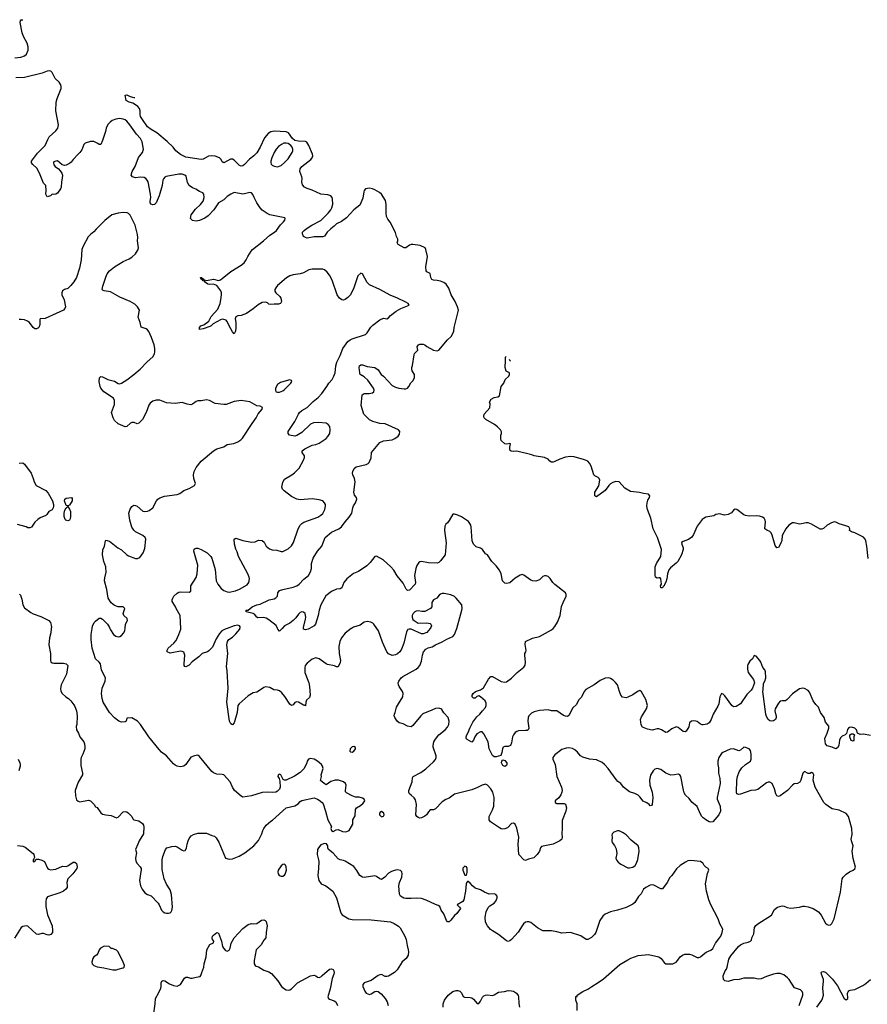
# Model space of a CAD drawing. Header units: inches. Extents: x 2001573 to 2220545, y 644482 to 846830.
# Tile 753 of 755: x 2192114 to 2201894, y 775663 to 787022. Entities that reach past the tile are written whole.
import ezdxf

# ---------------------------------------------------------------- set-up
doc = ezdxf.new("R2010")
doc.units = ezdxf.units.IN
doc.header["$MEASUREMENT"] = 0
for name, color, linetype in [('C1797', 7, 'Continuous'), ('C1798', 7, 'Continuous'), ('C2707', 7, 'Continuous'), ('C2708', 7, 'Continuous')]:
    doc.layers.add(name, color=color, linetype=linetype)

msp = doc.modelspace()

# ---------------------------------------------------------------- linework, layer by layer
at = {"layer": 'C1797', "color": 5}
for points, elevation in [([(2192479, 780000), (2192475, 779950), (2192460, 779890), (2192449, 779810), (2192469, 779710), (2192468, 779630), (2192473, 779613), (2192490, 779603), (2192510, 779600), (2192620, 779600), (2192652, 779590), (2192671, 779571), (2192654, 779470), (2192594, 779350), (2192587, 779307), (2192590, 779274), (2192606, 779250), (2192646, 779210), (2192676, 779190), (2192703, 779163), (2192739, 779119), (2192750, 779098), (2192768, 779048), (2192779, 778990), (2192773, 778890), (2192767, 778867), (2192771, 778830), (2192793, 778793), (2192807, 778750), (2192853, 778690), (2192862, 778670), (2192867, 778633), (2192865, 778610), (2192844, 778550), (2192822, 778510), (2192818, 778490), (2192820, 778420), (2192838, 778330), (2192838, 778310), (2192790, 778224), (2192756, 778130), (2192757, 778070), (2192770, 778022), (2192790, 778005), (2192810, 777998), (2192910, 778018), (2192930, 778012), (2192974, 777970), (2192990, 777942), (2193010, 777934), (2193050, 777871), (2193070, 777858), (2193108, 777848), (2193170, 777842), (2193230, 777816), (2193250, 777821), (2193310, 777883), (2193330, 777887), (2193350, 777883), (2193371, 777870), (2193410, 777831), (2193421, 777801), (2193433, 777793), (2193490, 777778), (2193530, 777750), (2193542, 777730), (2193545, 777710), (2193541, 777630), (2193491, 777550), (2193479, 777510), (2193451, 777450), (2193461, 777410), (2193451, 777349), (2193454, 777314), (2193468, 777288), (2193503, 777250), (2193515, 777230), (2193517, 777217), (2193498, 777090), (2193509, 777029), (2193528, 776990), (2193557, 776950), (2193590, 776930), (2193633, 776913), (2193711, 776830), (2193724, 776810), (2193750, 776751), (2193770, 776731), (2193790, 776719), (2193810, 776714), (2193830, 776713), (2193850, 776719), (2193863, 776730), (2193870, 776745), (2193876, 776784), (2193865, 776930), (2193850, 776985), (2193810, 777050), (2193782, 777110), (2193758, 777218), (2193759, 777330), (2193766, 777370), (2193798, 777450), (2193813, 777467), (2193870, 777485), (2193910, 777488), (2193930, 777480), (2193990, 777442), (2194010, 777434), (2194024, 777436), (2194037, 777463), (2194045, 777510), (2194058, 777550), (2194070, 777575), (2194093, 777607), (2194119, 777621), (2194170, 777637), (2194270, 777639), (2194330, 777611), (2194362, 777602), (2194382, 777582), (2194412, 777532), (2194490, 777348), (2194530, 777336), (2194570, 777343), (2194647, 777373), (2194711, 777409), (2194816, 777490), (2194868, 777552), (2194909, 777630), (2194919, 777670), (2194930, 777690), (2194957, 777730), (2195010, 777775), (2195030, 777786), (2195190, 777930), (2195287, 777953), (2195326, 777974), (2195350, 778001), (2195370, 778015), (2195510, 778045), (2195550, 778031), (2195570, 778018), (2195605, 777990), (2195614, 777974), (2195644, 777890), (2195671, 777790), (2195710, 777714), (2195706, 777690), (2195712, 777670), (2195730, 777658), (2195765, 777675), (2195790, 777681), (2195837, 777657), (2195870, 777653), (2195890, 777656), (2195916, 777670), (2195959, 777741), (2195957, 777790), (2195983, 777837), (2195990, 777912), (2196002, 777930), (2196045, 777955), (2196077, 777983), (2196098, 778010), (2196088, 778030), (2196070, 778042), (2196030, 778054), (2195990, 778054), (2195950, 778069), (2195884, 778104), (2195875, 778115), (2195872, 778130), (2195880, 778190), (2195875, 778210), (2195851, 778231), (2195793, 778247), (2195753, 778247), (2195706, 778235), (2195650, 778195), (2195628, 778210), (2195586, 778246), (2195595, 778290), (2195594, 778310), (2195617, 778383), (2195609, 778410), (2195597, 778430), (2195552, 778470), (2195510, 778492), (2195470, 778498), (2195448, 778492), (2195431, 778470), (2195427, 778450), (2195396, 778384), (2195350, 778337), (2195286, 778294), (2195190, 778249), (2195170, 778249), (2195155, 778255), (2195128, 778310), (2195110, 778319), (2195098, 778310), (2195091, 778290), (2195108, 778268), (2195117, 778237), (2195119, 778170), (2195110, 778144), (2195090, 778121), (2195071, 778110), (2195033, 778107), (2194970, 778111), (2194910, 778106), (2194790, 778067), (2194690, 778054), (2194670, 778063), (2194594, 778130), (2194570, 778170), (2194541, 778230), (2194470, 778309), (2194450, 778316), (2194390, 778318), (2194350, 778335), (2194330, 778350), (2194190, 778522), (2194170, 778536), (2194130, 778530), (2194090, 778513), (2194030, 778430), (2194010, 778412), (2193990, 778405), (2193964, 778404), (2193930, 778409), (2193910, 778421), (2193890, 778437), (2193810, 778529), (2193750, 778573), (2193723, 778603), (2193605, 778750), (2193509, 778890), (2193473, 778930), (2193410, 778968), (2193350, 778966), (2193342, 778930), (2193330, 778922), (2193290, 778919), (2193258, 778930), (2193210, 778969), (2193150, 779030), (2193077, 779150), (2193066, 779190), (2193057, 779250), (2193066, 779310), (2193101, 779390), (2193105, 779430), (2193057, 779517), (2193045, 779590), (2193033, 779610), (2192989, 779650), (2192949, 779770), (2192939, 779870), (2192939, 779930), (2192949, 780000)], 360), ([(2193155, 780000), (2193163, 779983), (2193198, 779930), (2193222, 779910), (2193250, 779903), (2193270, 779907), (2193290, 779919), (2193316, 779950), (2193326, 779974), (2193330, 780000)], 360), ([(2194510, 780000), (2194484, 779990), (2194448, 779970), (2194420, 779940), (2194381, 779879), (2194337, 779783), (2194298, 779742), (2194281, 779730), (2194221, 779710), (2194182, 779670), (2194105, 779615), (2194070, 779577), (2194030, 779558), (2194021, 779561), (2194013, 779570), (2194012, 779590), (2194018, 779690), (2194007, 779727), (2193990, 779735), (2193970, 779736), (2193850, 779716), (2193815, 779730), (2193814, 779750), (2193829, 779770), (2193892, 779828), (2193918, 779862), (2193952, 779928), (2193975, 779990), (2193974, 780000)], 340), ([(2195941, 780000), (2195940, 780000), (2195870, 779944), (2195828, 779892), (2195809, 779850), (2195798, 779790), (2195801, 779710), (2195816, 779630), (2195813, 779607), (2195790, 779558), (2195770, 779555), (2195747, 779567), (2195664, 779584), (2195650, 779590), (2195570, 779650), (2195530, 779659), (2195490, 779645), (2195430, 779598), (2195407, 779570), (2195404, 779550), (2195406, 779490), (2195410, 779470), (2195450, 779370), (2195459, 779330), (2195467, 779230), (2195459, 779201), (2195423, 779170), (2195414, 779150), (2195412, 779108), (2195396, 779116), (2195390, 779115), (2195330, 779150), (2195310, 779151), (2195290, 779144), (2195270, 779119), (2195250, 779112), (2195230, 779125), (2195173, 779213), (2195137, 779257), (2195110, 779280), (2195090, 779287), (2195046, 779290), (2194999, 779319), (2194950, 779325), (2194930, 779319), (2194870, 779274), (2194850, 779264), (2194810, 779255), (2194750, 779221), (2194647, 779130), (2194631, 779109), (2194623, 779030), (2194590, 778910), (2194570, 778889), (2194550, 778897), (2194536, 778930), (2194505, 779150), (2194518, 779310), (2194510, 779510), (2194499, 779559), (2194516, 779710), (2194504, 779810), (2194512, 779850), (2194529, 779871), (2194570, 779900), (2194610, 779938), (2194653, 779990), (2194656, 780000)], 340), ([(2195141, 780000), (2195110, 779969), (2195093, 779990), (2195088, 780000)], 320), ([(2195458, 780000), (2195441, 779990), (2195410, 779985), (2195389, 779990), (2195388, 780000)], 320), ([(2196850, 780000), (2196810, 779952), (2196770, 779937), (2196750, 779937), (2196630, 779990), (2196608, 779992), (2196593, 779987), (2196578, 779962), (2196545, 779830), (2196520, 779760), (2196502, 779730), (2196475, 779705), (2196450, 779694), (2196410, 779687), (2196370, 779706), (2196349, 779730), (2196300, 779840), (2196255, 779970), (2196235, 780000)], 340), ([(2200000, 777816), (2199986, 777830), (2199970, 777858), (2199930, 777946), (2199870, 777997), (2199838, 778038), (2199795, 778075), (2199781, 778101), (2199772, 778132), (2199742, 778290), (2199730, 778309), (2199717, 778317), (2199710, 778319), (2199670, 778310), (2199628, 778308), (2199570, 778331), (2199510, 778371), (2199470, 778385), (2199443, 778377), (2199422, 778358), (2199394, 778306), (2199382, 778250), (2199383, 778190), (2199412, 778110), (2199420, 778050), (2199412, 777968), (2199410, 777962), (2199390, 777954), (2199377, 777970), (2199350, 777988), (2199308, 778008), (2199270, 778057), (2199250, 778074), (2199210, 778096), (2199150, 778115), (2199081, 778170), (2199050, 778210), (2199015, 778235), (2198997, 778257), (2198905, 778385), (2198861, 778430), (2198833, 778453), (2198770, 778483), (2198690, 778492), (2198610, 778513), (2198583, 778530), (2198550, 778572), (2198520, 778600), (2198493, 778613), (2198450, 778622), (2198421, 778619), (2198370, 778601), (2198290, 778541), (2198267, 778510), (2198267, 778490), (2198293, 778430), (2198313, 778293), (2198367, 778170), (2198374, 778130), (2198371, 778109), (2198359, 778081), (2198334, 778046), (2198292, 778010), (2198292, 777990), (2198310, 777981), (2198330, 777978), (2198350, 777981), (2198398, 777978), (2198410, 777971), (2198425, 777930), (2198417, 777890), (2198375, 777785), (2198375, 777690), (2198368, 777630), (2198373, 777590), (2198368, 777570), (2198346, 777550), (2198270, 777510), (2198136, 777484), (2198125, 777470), (2198110, 777430), (2198084, 777390), (2198046, 777354), (2197983, 777337), (2197950, 777323), (2197930, 777329), (2197874, 777390), (2197865, 777510), (2197875, 777590), (2197850, 777694), (2197830, 777741), (2197810, 777754), (2197790, 777749), (2197741, 777699), (2197713, 777687), (2197690, 777684), (2197670, 777687), (2197650, 777698), (2197548, 777768), (2197532, 777790), (2197532, 777830), (2197570, 777906), (2197584, 777950), (2197588, 778050), (2197573, 778110), (2197550, 778149), (2197512, 778190), (2197490, 778201), (2197450, 778193), (2197396, 778164), (2197330, 778137), (2197130, 778087), (2197070, 778041), (2197030, 778024), (2196990, 778000), (2196910, 777918), (2196890, 777906), (2196850, 777905), (2196830, 777885), (2196809, 777850), (2196790, 777833), (2196750, 777813), (2196730, 777811), (2196710, 777820), (2196698, 777830), (2196685, 777850), (2196691, 777970), (2196681, 778021), (2196667, 778047), (2196630, 778074), (2196612, 778092), (2196603, 778110), (2196603, 778130), (2196642, 778230), (2196645, 778275), (2196654, 778290), (2196743, 778337), (2196802, 778378), (2196890, 778459), (2196912, 778488), (2196921, 778510), (2196918, 778530), (2196886, 778630), (2196885, 778650), (2196893, 778690), (2196910, 778723), (2196949, 778771), (2197022, 778830), (2197050, 778860), (2197066, 778890), (2197071, 778930), (2197057, 778970), (2197007, 779027), (2196984, 779064), (2196973, 779073), (2196950, 779080), (2196910, 779077), (2196870, 779055), (2196767, 779013), (2196742, 778990), (2196650, 778879), (2196630, 778865), (2196588, 778870), (2196537, 778897), (2196492, 778912), (2196470, 778929), (2196442, 778970), (2196436, 778990), (2196437, 779010), (2196447, 779030), (2196462, 779090), (2196483, 779130), (2196536, 779210), (2196538, 779250), (2196532, 779270), (2196494, 779330), (2196484, 779350), (2196481, 779370), (2196489, 779390), (2196517, 779430), (2196534, 779446), (2196690, 779528), (2196713, 779550), (2196730, 779571), (2196750, 779622), (2196761, 779690), (2196772, 779728), (2196800, 779760), (2196826, 779774), (2196874, 779786), (2196910, 779811), (2196990, 779845), (2197043, 779877), (2197110, 779907), (2197130, 779930), (2197150, 779978), (2197156, 780000)], 340), ([(2200000, 778889), (2199990, 778888), (2199970, 778896), (2199930, 778925), (2199915, 778930), (2199890, 778934), (2199865, 778930), (2199843, 778910), (2199836, 778864), (2199805, 778815), (2199792, 778808), (2199770, 778809), (2199710, 778855), (2199690, 778863), (2199637, 778843), (2199590, 778802), (2199570, 778800), (2199521, 778830), (2199490, 778841), (2199470, 778840), (2199410, 778824), (2199357, 778837), (2199300, 778860), (2199286, 778886), (2199277, 778950), (2199290, 778980), (2199347, 779070), (2199356, 779110), (2199338, 779178), (2199290, 779269), (2199270, 779283), (2199250, 779276), (2199188, 779232), (2199130, 779207), (2199110, 779200), (2199070, 779206), (2199050, 779230), (2199033, 779270), (2199010, 779349), (2198990, 779376), (2198962, 779402), (2198930, 779421), (2198910, 779428), (2198870, 779426), (2198810, 779400), (2198743, 779350), (2198647, 779293), (2198627, 779273), (2198596, 779205), (2198562, 779170), (2198538, 779122), (2198497, 779083), (2198450, 778995), (2198436, 778984), (2198410, 778986), (2198390, 778996), (2198310, 779050), (2198250, 779050), (2198210, 779060), (2198110, 779054), (2198050, 779039), (2198019, 779021), (2197989, 778991), (2197980, 778970), (2197976, 778930), (2197990, 778850), (2197979, 778830), (2197970, 778823), (2197950, 778820), (2197870, 778818), (2197850, 778812), (2197830, 778797), (2197810, 778772), (2197801, 778750), (2197790, 778678), (2197778, 778650), (2197750, 778639), (2197710, 778639), (2197692, 778630), (2197683, 778610), (2197679, 778570), (2197666, 778534), (2197610, 778517), (2197590, 778517), (2197570, 778532), (2197530, 778610), (2197518, 778690), (2197470, 778784), (2197450, 778806), (2197430, 778808), (2197390, 778782), (2197367, 778750), (2197350, 778709), (2197330, 778686), (2197278, 778718), (2197267, 778730), (2197266, 778750), (2197273, 778770), (2197290, 778799), (2197306, 778850), (2197342, 778918), (2197390, 778979), (2197424, 779010), (2197454, 779050), (2197490, 779089), (2197498, 779110), (2197497, 779137), (2197485, 779165), (2197430, 779212), (2197410, 779221), (2197390, 779213), (2197370, 779196), (2197350, 779196), (2197336, 779210), (2197333, 779230), (2197345, 779250), (2197374, 779270), (2197430, 779292), (2197465, 779315), (2197525, 779415), (2197550, 779444), (2197570, 779445), (2197670, 779387), (2197710, 779380), (2197730, 779384), (2197790, 779426), (2197855, 779490), (2197930, 779554), (2197946, 779574), (2197952, 779610), (2197941, 779690), (2197943, 779710), (2197954, 779730), (2197956, 779744), (2197946, 779814), (2197949, 779850), (2198030, 779887), (2198112, 779908), (2198250, 779982), (2198269, 780000)], 320), ([(2192096, 778490), (2192117, 778450), (2192121, 778430), (2192121, 778410), (2192103, 778357)], 340), ([(2192090, 777494), (2192150, 777488), (2192176, 777476), (2192270, 777404), (2192278, 777390), (2192284, 777356), (2192279, 777341), (2192268, 777330), (2192270, 777307), (2192290, 777312), (2192304, 777336), (2192330, 777339), (2192370, 777326), (2192399, 777310), (2192435, 777235), (2192450, 777222), (2192470, 777216), (2192530, 777224), (2192610, 777256), (2192650, 777254), (2192670, 777261), (2192730, 777301), (2192750, 777301), (2192768, 777288), (2192776, 777250), (2192773, 777230), (2192728, 777170), (2192668, 777110), (2192659, 777070), (2192664, 777030), (2192661, 777010), (2192647, 776990), (2192621, 776970), (2192576, 776950), (2192437, 776903), (2192420, 776880), (2192415, 776850), (2192416, 776790), (2192435, 776695), (2192488, 776570), (2192494, 776514), (2192492, 776490), (2192472, 776468), (2192450, 776460), (2192430, 776463), (2192390, 776481), (2192370, 776481), (2192330, 776468), (2192310, 776472), (2192210, 776564), (2192190, 776569), (2192150, 776559), (2192130, 776549), (2192053, 776427)], 340), ([(2200000, 777286), (2199998, 777290), (2199970, 777310), (2199857, 777324), (2199823, 777317), (2199797, 777303), (2199735, 777265), (2199693, 777227), (2199638, 777150), (2199614, 777126), (2199586, 777070), (2199530, 776997), (2199510, 776996), (2199430, 777039), (2199410, 777043), (2199390, 777036), (2199338, 777010), (2199311, 776990), (2199283, 776937), (2199253, 776907), (2199210, 776837), (2199190, 776819), (2199110, 776781), (2199012, 776748), (2198930, 776730), (2198870, 776704), (2198842, 776678), (2198806, 776630), (2198762, 776490), (2198747, 776470), (2198710, 776435), (2198670, 776412), (2198650, 776410), (2198590, 776452), (2198470, 776492), (2198370, 776482), (2198310, 776500), (2198250, 776510), (2198150, 776510), (2198087, 776547), (2198010, 776605), (2197990, 776613), (2197970, 776614), (2197950, 776609), (2197928, 776592), (2197910, 776570), (2197865, 776495), (2197790, 776410), (2197770, 776394), (2197750, 776389), (2197730, 776397), (2197639, 776470), (2197570, 776509), (2197548, 776528), (2197510, 776569), (2197489, 776610), (2197483, 776670), (2197496, 776730), (2197520, 776780), (2197539, 776801), (2197590, 776830), (2197608, 776852), (2197622, 776890), (2197622, 776910), (2197609, 776930), (2197590, 776937), (2197530, 776935), (2197477, 776957), (2197430, 776982), (2197370, 777002), (2197337, 777030), (2197310, 777062), (2197290, 777078), (2197282, 777078), (2197270, 777066), (2197266, 777054), (2197259, 776970), (2197239, 776870), (2197227, 776850), (2197162, 776810), (2197190, 776785), (2197199, 776770), (2197156, 776710), (2197131, 776689), (2197090, 776635), (2197070, 776615), (2197050, 776615), (2197039, 776630), (2197006, 776706), (2196979, 776750), (2196962, 776790), (2196943, 776803), (2196910, 776813), (2196804, 776864), (2196750, 776885), (2196690, 776888), (2196630, 776883), (2196570, 776885), (2196548, 776888), (2196509, 776910), (2196495, 776935), (2196487, 777030), (2196497, 777070), (2196522, 777130), (2196529, 777170), (2196525, 777190), (2196507, 777207), (2196473, 777213), (2196450, 777212), (2196403, 777197), (2196370, 777176), (2196326, 777130), (2196290, 777104), (2196270, 777109), (2196230, 777139), (2196210, 777144), (2196090, 777127), (2196070, 777129), (2196039, 777150), (2196006, 777206), (2195970, 777252), (2195870, 777313), (2195850, 777322), (2195810, 777330), (2195790, 777343), (2195730, 777406), (2195679, 777450), (2195669, 777470), (2195669, 777490), (2195654, 777514), (2195630, 777518), (2195590, 777502), (2195561, 777470), (2195551, 777450), (2195548, 777390), (2195563, 777330), (2195564, 777310), (2195563, 777230), (2195553, 777150), (2195566, 777090), (2195593, 777053), (2195645, 777030), (2195728, 776968), (2195768, 776890), (2195815, 776730), (2195823, 776710), (2195836, 776696), (2195910, 776650), (2195950, 776640), (2196170, 776638), (2196394, 776614), (2196435, 776595), (2196484, 776564), (2196505, 776545), (2196557, 776450), (2196573, 776410), (2196583, 776343), (2196596, 776290), (2196599, 776270), (2196596, 776230), (2196575, 776190), (2196527, 776153), (2196470, 776060), (2196438, 776030), (2196370, 775987), (2196350, 775982), (2196330, 775985), (2196290, 776006), (2196270, 776004), (2196250, 775994), (2196170, 775936), (2196090, 775912), (2196075, 775890), (2196075, 775870), (2196095, 775815), (2196111, 775791), (2196150, 775778), (2196170, 775785), (2196210, 775811), (2196230, 775816), (2196250, 775811), (2196284, 775784), (2196330, 775731), (2196353, 775690), (2196367, 775650)], 360), ([(2193658, 775530), (2193679, 775670), (2193682, 775730), (2193717, 775790), (2193741, 775850), (2193746, 775870), (2193746, 775910), (2193755, 775930), (2193770, 775939), (2193790, 775933), (2193841, 775901), (2193890, 775880), (2193930, 775871), (2193970, 775890), (2194015, 775965), (2194030, 775977), (2194050, 775977), (2194084, 775964), (2194103, 775963), (2194150, 775976), (2194197, 775983), (2194210, 776002), (2194214, 776030), (2194239, 776090), (2194243, 776130), (2194264, 776210), (2194274, 776290), (2194310, 776352), (2194350, 776374), (2194354, 776390), (2194339, 776410), (2194334, 776430), (2194339, 776450), (2194350, 776461), (2194390, 776491), (2194410, 776485), (2194442, 776390), (2194453, 776330), (2194464, 776310), (2194490, 776284), (2194510, 776276), (2194530, 776287), (2194543, 776310), (2194556, 776370), (2194587, 776430), (2194690, 776537), (2194750, 776583), (2194790, 776596), (2194810, 776591), (2194850, 776596), (2194906, 776634), (2194930, 776637), (2194948, 776628), (2194957, 776617), (2194970, 776570), (2194957, 776490), (2194953, 776430), (2194930, 776403), (2194902, 776350), (2194844, 776290), (2194820, 776170), (2194821, 776130), (2194830, 776111), (2194843, 776103), (2194870, 776094), (2194930, 776056), (2194990, 776038), (2195020, 776020), (2195093, 775933), (2195136, 775870), (2195170, 775840), (2195190, 775831), (2195210, 775828), (2195230, 775830), (2195250, 775840), (2195318, 775910), (2195470, 775992), (2195510, 775999), (2195530, 775990), (2195550, 775975), (2195570, 775971), (2195590, 775981), (2195603, 775997), (2195690, 776068), (2195713, 776073), (2195730, 776064), (2195738, 776050), (2195743, 776030), (2195740, 776010), (2195721, 775959), (2195698, 775841), (2195671, 775750), (2195679, 775730), (2195690, 775722), (2195743, 775703), (2195763, 775690), (2195783, 775650)], 340), ([(2198546, 775590), (2198546, 775670), (2198529, 775710), (2198530, 775752), (2198546, 775754), (2198548, 775770), (2198610, 775810), (2198670, 775839), (2198714, 775870), (2198790, 775913), (2198850, 775957), (2199039, 776121), (2199130, 776178), (2199165, 776195), (2199250, 776228), (2199370, 776239), (2199489, 776209), (2199515, 776190), (2199550, 776145), (2199570, 776131), (2199650, 776131), (2199689, 776151), (2199709, 776171), (2199735, 776210), (2199762, 776230), (2199790, 776243), (2199843, 776243), (2199870, 776234), (2199930, 776203), (2199950, 776203), (2199970, 776211), (2200000, 776236)], 360), ([(2196999, 775630), (2197002, 775670), (2197015, 775710), (2197059, 775770), (2197110, 775810), (2197150, 775824), (2197170, 775823), (2197194, 775814), (2197210, 775795), (2197230, 775755), (2197245, 775745), (2197310, 775742), (2197330, 775737), (2197350, 775722), (2197391, 775671), (2197410, 775671), (2197430, 775699), (2197454, 775746), (2197470, 775762), (2197490, 775770), (2197510, 775773), (2197570, 775766), (2197590, 775773), (2197637, 775803), (2197708, 775810), (2197750, 775821), (2197790, 775820), (2197810, 775813), (2197848, 775790), (2197865, 775765), (2197870, 775750), (2197873, 775673), (2197881, 775630)], 360)]:
    msp.add_lwpolyline(points, dxfattribs=dict(at, elevation=elevation))
for points, elevation in [([(2195970, 778638), (2195950, 778635), (2195927, 778610), (2195925, 778585), (2195930, 778574), (2195950, 778572), (2195970, 778585), (2195988, 778610), (2195987, 778627)], 360), ([(2197710, 778408), (2197690, 778418), (2197675, 778450), (2197678, 778470), (2197690, 778482), (2197710, 778476), (2197734, 778450), (2197735, 778425), (2197730, 778418)], 320), ([(2196290, 777889), (2196277, 777883), (2196265, 777870), (2196266, 777850), (2196290, 777827), (2196310, 777832), (2196319, 777850), (2196314, 777870)], 360), ([(2199030, 777665), (2199010, 777664), (2198971, 777649), (2198952, 777630), (2198946, 777614), (2198951, 777591), (2198947, 777550), (2198951, 777530), (2198977, 777497), (2198995, 777455), (2199002, 777402), (2198994, 777350), (2199004, 777324), (2199021, 777301), (2199050, 777279), (2199130, 777239), (2199150, 777237), (2199190, 777247), (2199214, 777266), (2199229, 777290), (2199246, 777334), (2199262, 777430), (2199258, 777470), (2199250, 777490), (2199170, 777556), (2199110, 777618), (2199078, 777642)], 360), ([(2195170, 777281), (2195150, 777276), (2195130, 777261), (2195097, 777210), (2195094, 777190), (2195095, 777170), (2195108, 777148), (2195130, 777140), (2195150, 777142), (2195170, 777153), (2195177, 777163), (2195192, 777210), (2195190, 777250), (2195181, 777270)], 360), ([(2197250, 777258), (2197227, 777233), (2197226, 777210), (2197250, 777154), (2197270, 777154), (2197277, 777183), (2197279, 777230), (2197270, 777248)], 360), ([(2193090, 776332), (2193047, 776310), (2193031, 776290), (2193015, 776250), (2192999, 776230), (2192971, 776210), (2192959, 776190), (2192946, 776150), (2192951, 776130), (2192971, 776110), (2193010, 776095), (2193084, 776084), (2193190, 776059), (2193230, 776059), (2193250, 776067), (2193310, 776083), (2193319, 776090), (2193323, 776110), (2193309, 776150), (2193250, 776269), (2193230, 776289), (2193187, 776307), (2193170, 776308), (2193146, 776330)], 360)]:
    msp.add_lwpolyline(points, close=True, dxfattribs=dict(at, elevation=elevation))
at = {"layer": 'C1798', "color": 5}
for points, elevation in [([(2192057, 786583), (2192129, 786591), (2192170, 786604), (2192194, 786626), (2192212, 786670), (2192213, 786710), (2192202, 786750), (2192157, 786830), (2192143, 786870), (2192120, 786990), (2192123, 787010), (2192130, 787019), (2192150, 787022)], 340), ([(2193974, 780000), (2193964, 780150), (2193919, 780230), (2193910, 780258), (2193875, 780310), (2193875, 780330), (2193882, 780350), (2193894, 780370), (2193930, 780407), (2193950, 780416), (2193970, 780420), (2194070, 780419), (2194089, 780431), (2194090, 780490), (2194150, 780587), (2194162, 780630), (2194168, 780730), (2194125, 780890), (2194128, 780912), (2194138, 780922), (2194150, 780927), (2194170, 780927), (2194210, 780911), (2194276, 780870), (2194319, 780830), (2194330, 780810), (2194370, 780678), (2194382, 780550), (2194401, 780510), (2194440, 780460), (2194470, 780437), (2194510, 780420), (2194530, 780418), (2194605, 780435), (2194650, 780452), (2194737, 780503), (2194758, 780530), (2194765, 780570), (2194763, 780590), (2194748, 780630), (2194638, 780830), (2194625, 780885), (2194610, 780914), (2194592, 780970), (2194590, 781031), (2194610, 781041), (2194690, 781012), (2194790, 780994), (2194830, 780999), (2194870, 781016), (2194910, 781014), (2194936, 780996), (2194958, 780950), (2194997, 780917), (2195027, 780907), (2195081, 780901), (2195130, 780886), (2195150, 780887), (2195210, 780916), (2195250, 780951), (2195272, 780990), (2195328, 781150), (2195350, 781190), (2195369, 781211), (2195393, 781227), (2195555, 781285), (2195590, 781305), (2195610, 781324), (2195635, 781370), (2195644, 781410), (2195642, 781430), (2195632, 781450), (2195610, 781470), (2195570, 781484), (2195490, 781495), (2195350, 781482), (2195312, 781492), (2195250, 781521), (2195165, 781585), (2195146, 781606), (2195138, 781630), (2195152, 781688), (2195170, 781721), (2195254, 781770), (2195285, 781795), (2195337, 781850), (2195390, 781941), (2195401, 781970), (2195399, 781990), (2195372, 782030), (2195375, 782050), (2195403, 782070), (2195488, 782112), (2195530, 782121), (2195570, 782136), (2195650, 782190), (2195670, 782214), (2195691, 782250), (2195698, 782290), (2195692, 782330), (2195673, 782353), (2195650, 782367), (2195563, 782377), (2195505, 782370), (2195470, 782357), (2195370, 782259), (2195310, 782224), (2195290, 782219), (2195228, 782230), (2195210, 782248), (2195210, 782271), (2195290, 782387), (2195330, 782470), (2195344, 782490), (2195370, 782513), (2195431, 782549), (2195501, 782619), (2195557, 782663), (2195600, 782710), (2195659, 782790), (2195682, 782830), (2195719, 782870), (2195740, 782910), (2195755, 782950), (2195763, 783030), (2195773, 783070), (2195812, 783150), (2195843, 783230), (2195902, 783310), (2195926, 783330), (2195950, 783341), (2196104, 783390), (2196124, 783410), (2196166, 783474), (2196190, 783498), (2196270, 783559), (2196310, 783579), (2196350, 783573), (2196370, 783582), (2196392, 783610), (2196459, 783661), (2196510, 783691), (2196608, 783730), (2196595, 783750), (2196570, 783764), (2196475, 783810), (2196390, 783844), (2196270, 783909), (2196150, 783965), (2196124, 783990), (2196070, 784089), (2196050, 784099), (2196014, 784066), (2195971, 783930), (2195932, 783848), (2195902, 783818), (2195870, 783796), (2195850, 783786), (2195830, 783789), (2195805, 783810), (2195777, 783850), (2195718, 784018), (2195690, 784074), (2195663, 784110), (2195630, 784136), (2195610, 784143), (2195490, 784145), (2195450, 784135), (2195390, 784101), (2195350, 784090), (2195270, 784080), (2195230, 784069), (2195194, 784046), (2195090, 783955), (2195068, 783930), (2195059, 783910), (2195059, 783890), (2195071, 783870), (2195114, 783830), (2195128, 783810), (2195135, 783770), (2195125, 783750), (2195099, 783741), (2195050, 783742), (2195010, 783735), (2194990, 783741), (2194974, 783754), (2194950, 783764), (2194910, 783759), (2194866, 783734), (2194810, 783688), (2194730, 783632), (2194671, 783610), (2194630, 783604), (2194610, 783594), (2194602, 783570), (2194608, 783528), (2194608, 783470), (2194603, 783430), (2194590, 783398), (2194570, 783422), (2194550, 783457), (2194506, 783546), (2194496, 783556), (2194470, 783565), (2194450, 783567), (2194430, 783560), (2194346, 783514), (2194325, 783490), (2194310, 783481), (2194230, 783454), (2194188, 783450), (2194189, 783470), (2194204, 783490), (2194238, 783502), (2194296, 783544), (2194323, 783597), (2194399, 783681), (2194427, 783750), (2194435, 783790), (2194441, 783850), (2194441, 783870), (2194434, 783894), (2194390, 783955), (2194352, 783972), (2194310, 783966), (2194285, 783970), (2194257, 783990), (2194245, 784005), (2194230, 784010), (2194223, 784023), (2194210, 784027), (2194202, 784050), (2194214, 784050), (2194220, 784040), (2194237, 784030), (2194241, 784020), (2194270, 784012), (2194350, 784028), (2194410, 784015), (2194430, 784022), (2194450, 784035), (2194550, 784117), (2194671, 784189), (2194703, 784217), (2194727, 784250), (2194746, 784290), (2194785, 784350), (2194802, 784370), (2194928, 784470), (2195002, 784538), (2195053, 784570), (2195076, 784590), (2195123, 784656), (2195159, 784690), (2195173, 784710), (2195178, 784730), (2195175, 784735), (2195002, 784770), (2194970, 784785), (2194910, 784825), (2194888, 784850), (2194850, 784909), (2194818, 784970), (2194806, 785006), (2194790, 785024), (2194770, 785029), (2194710, 785012), (2194690, 785011), (2194590, 785030), (2194550, 785011), (2194510, 784984), (2194470, 784945), (2194410, 784910), (2194353, 784827), (2194290, 784759), (2194250, 784733), (2194190, 784705), (2194150, 784698), (2194107, 784707), (2194085, 784730), (2194092, 784770), (2194142, 784838), (2194202, 784890), (2194230, 784927), (2194241, 784970), (2194237, 785010), (2194226, 785026), (2194190, 785041), (2194148, 785068), (2194110, 785081), (2194070, 785110), (2194050, 785144), (2194036, 785216), (2194021, 785230), (2193990, 785239), (2193950, 785240), (2193806, 785214), (2193790, 785207), (2193773, 785187), (2193766, 785170), (2193757, 785110), (2193722, 784990), (2193690, 784910), (2193670, 784890), (2193650, 784885), (2193633, 784893), (2193621, 784910), (2193619, 784930), (2193626, 784970), (2193622, 785010), (2193596, 785150), (2193586, 785170), (2193570, 785191), (2193550, 785203), (2193510, 785206), (2193450, 785198), (2193414, 785210), (2193399, 785230), (2193412, 785270), (2193447, 785330), (2193487, 785433), (2193533, 785490), (2193542, 785530), (2193527, 785613), (2193508, 785650), (2193463, 785703), (2193385, 785810), (2193350, 785852), (2193330, 785868), (2193310, 785876), (2193270, 785881), (2193225, 785875), (2193182, 785858), (2193159, 785841), (2193130, 785813), (2193112, 785770), (2193106, 785734), (2193070, 785628), (2193050, 785582), (2193030, 785582), (2193015, 785595), (2192970, 785618), (2192930, 785617), (2192870, 785599), (2192856, 785584), (2192830, 785522), (2192810, 785490), (2192788, 785472), (2192731, 785410), (2192710, 785379), (2192690, 785364), (2192650, 785345), (2192630, 785341), (2192606, 785346), (2192550, 785393), (2192530, 785392), (2192510, 785382), (2192504, 785370), (2192510, 785346), (2192523, 785330), (2192562, 785302), (2192581, 785280), (2192601, 785250), (2192608, 785230), (2192606, 785194), (2192596, 785150), (2192593, 785090), (2192587, 785070), (2192550, 785021), (2192530, 785009), (2192510, 785004), (2192490, 785008), (2192470, 784989), (2192430, 784978), (2192415, 785010), (2192419, 785050), (2192415, 785110), (2192390, 785138), (2192344, 785250), (2192314, 785310), (2192265, 785350), (2192249, 785370), (2192249, 785390), (2192319, 785481), (2192409, 785570), (2192438, 785642), (2192454, 785670), (2192530, 785739), (2192553, 785770), (2192562, 785810), (2192530, 785970), (2192536, 786070), (2192545, 786115), (2192592, 786228), (2192594, 786250), (2192588, 786270), (2192570, 786301), (2192525, 786345), (2192490, 786414), (2192472, 786430), (2192454, 786434), (2192430, 786428), (2192375, 786405), (2192170, 786356), (2192070, 786351)], 340), ([(2195088, 780000), (2195072, 780032), (2194990, 780098), (2194957, 780117), (2194930, 780126), (2194863, 780123), (2194850, 780129), (2194824, 780164), (2194810, 780173), (2194728, 780190), (2194726, 780210), (2194750, 780211), (2194795, 780250), (2194850, 780273), (2194890, 780279), (2194991, 780331), (2195050, 780342), (2195070, 780351), (2195087, 780370), (2195092, 780410), (2195110, 780436), (2195150, 780450), (2195270, 780477), (2195310, 780492), (2195337, 780510), (2195393, 780567), (2195445, 780610), (2195470, 780651), (2195480, 780690), (2195482, 780750), (2195502, 780810), (2195549, 780891), (2195599, 780950), (2195637, 781050), (2195710, 781110), (2195798, 781150), (2195826, 781170), (2195870, 781230), (2195917, 781283), (2195945, 781330), (2195957, 781390), (2195966, 781414), (2195989, 781450), (2196003, 781490), (2196001, 781510), (2195978, 781538), (2195971, 781570), (2195983, 781690), (2195976, 781730), (2195958, 781770), (2195955, 781790), (2195958, 781810), (2195974, 781846), (2195997, 781863), (2196111, 781889), (2196136, 781904), (2196146, 781914), (2196171, 781969), (2196172, 782030), (2196270, 782143), (2196310, 782162), (2196410, 782174), (2196443, 782190), (2196481, 782219), (2196498, 782242), (2196500, 782270), (2196484, 782290), (2196330, 782360), (2196270, 782365), (2196187, 782387), (2196150, 782407), (2196086, 782470), (2196056, 782570), (2196067, 782693), (2196090, 782711), (2196148, 782708), (2196184, 782716), (2196202, 782730), (2196204, 782750), (2196195, 782770), (2196130, 782865), (2196090, 782901), (2196044, 782930), (2196037, 782950), (2196030, 783010), (2196035, 783030), (2196050, 783039), (2196070, 783039), (2196123, 783023), (2196210, 783010), (2196250, 782983), (2196283, 782930), (2196310, 782911), (2196410, 782802), (2196450, 782781), (2196490, 782770), (2196550, 782763), (2196570, 782763), (2196589, 782770), (2196605, 782790), (2196627, 782833), (2196650, 782857), (2196668, 782890), (2196671, 782910), (2196668, 782928), (2196644, 782970), (2196638, 782990), (2196639, 783010), (2196647, 783033), (2196664, 783156), (2196670, 783172), (2196708, 783210), (2196702, 783250), (2196715, 783270), (2196730, 783279), (2196770, 783280), (2196790, 783273), (2196813, 783253), (2196890, 783211), (2196930, 783201), (2196952, 783208), (2197049, 783330), (2197091, 783369), (2197114, 783410), (2197124, 783430), (2197128, 783470), (2197177, 783670), (2197166, 783710), (2197139, 783770), (2197094, 783850), (2197064, 783924), (2197034, 783970), (2197008, 783989), (2196970, 784004), (2196930, 784014), (2196890, 784016), (2196870, 784025), (2196858, 784050), (2196850, 784094), (2196813, 784113), (2196805, 784125), (2196799, 784170), (2196819, 784290), (2196802, 784370), (2196793, 784390), (2196736, 784416), (2196650, 784430), (2196630, 784430), (2196610, 784422), (2196570, 784390), (2196550, 784392), (2196482, 784430), (2196468, 784450), (2196478, 784470), (2196478, 784490), (2196463, 784523), (2196449, 784569), (2196390, 784685), (2196360, 784720), (2196348, 784750), (2196343, 784790), (2196344, 784896), (2196336, 784936), (2196289, 785010), (2196264, 785030), (2196210, 785060), (2196186, 785070), (2196150, 785077), (2196106, 785070), (2196090, 785052), (2196084, 785036), (2196075, 784965), (2196038, 784882), (2195970, 784828), (2195884, 784736), (2195826, 784694), (2195771, 784669), (2195741, 784639), (2195703, 784610), (2195660, 784570), (2195630, 784526), (2195610, 784516), (2195510, 784518), (2195430, 784502), (2195410, 784508), (2195390, 784522), (2195377, 784550), (2195378, 784562), (2195378, 784570), (2195396, 784590), (2195419, 784610), (2195484, 784650), (2195590, 784705), (2195675, 784790), (2195705, 784830), (2195717, 784850), (2195726, 784894), (2195724, 784950), (2195718, 784970), (2195703, 784990), (2195670, 785002), (2195590, 785011), (2195490, 785055), (2195430, 785074), (2195399, 785090), (2195379, 785119), (2195371, 785150), (2195375, 785190), (2195371, 785209), (2195347, 785270), (2195350, 785300), (2195370, 785330), (2195473, 785410), (2195488, 785430), (2195495, 785450), (2195492, 785470), (2195452, 785570), (2195426, 785610), (2195410, 785619), (2195330, 785620), (2195290, 785630), (2195262, 785650), (2195217, 785717), (2195190, 785729), (2195050, 785736), (2195010, 785730), (2194981, 785710), (2194939, 785661), (2194890, 785553), (2194850, 785485), (2194814, 785450), (2194766, 785414), (2194710, 785353), (2194690, 785336), (2194670, 785332), (2194650, 785342), (2194590, 785403), (2194570, 785414), (2194546, 785414), (2194470, 785370), (2194450, 785382), (2194438, 785410), (2194419, 785430), (2194370, 785448), (2194330, 785451), (2194294, 785446), (2194266, 785434), (2194230, 785412), (2194210, 785410), (2194030, 785435), (2193968, 785468), (2193914, 785510), (2193884, 785550), (2193817, 785617), (2193698, 785718), (2193630, 785754), (2193590, 785787), (2193530, 785870), (2193510, 785905), (2193504, 785930), (2193505, 785970), (2193497, 785997), (2193479, 786019), (2193450, 786041), (2193418, 786058), (2193377, 786070), (2193344, 786090), (2193330, 786150), (2193350, 786154), (2193390, 786135), (2193430, 786124), (2193444, 786126)], 320), ([(2193330, 780000), (2193336, 780050), (2193357, 780090), (2193353, 780113), (2193314, 780150), (2193309, 780170), (2193326, 780230), (2193307, 780247), (2193250, 780249), (2193210, 780264), (2193170, 780294), (2193136, 780350), (2193118, 780450), (2193092, 780550), (2193095, 780585), (2193112, 780650), (2193107, 780710), (2193084, 780770), (2193069, 780850), (2193075, 780905), (2193092, 780950), (2193104, 781010), (2193110, 781016), (2193125, 781015), (2193150, 781007), (2193246, 780930), (2193290, 780905), (2193350, 780850), (2193370, 780838), (2193450, 780805), (2193474, 780806), (2193501, 780819), (2193538, 780870), (2193559, 780921), (2193569, 781030), (2193561, 781050), (2193537, 781070), (2193450, 781112), (2193430, 781132), (2193409, 781169), (2193387, 781247), (2193375, 781330), (2193390, 781377), (2193410, 781408), (2193430, 781422), (2193450, 781419), (2193470, 781410), (2193534, 781354), (2193550, 781347), (2193590, 781352), (2193610, 781360), (2193651, 781389), (2193692, 781470), (2193709, 781491), (2193730, 781506), (2193785, 781525), (2193930, 781543), (2193963, 781557), (2194009, 781590), (2194070, 781615), (2194132, 781648), (2194144, 781670), (2194122, 781730), (2194119, 781770), (2194126, 781810), (2194150, 781856), (2194209, 781930), (2194351, 782049), (2194388, 782071), (2194470, 782096), (2194510, 782122), (2194586, 782134), (2194630, 782153), (2194664, 782176), (2194684, 782196), (2194798, 782362), (2194842, 782430), (2194865, 782475), (2194913, 782530), (2194915, 782550), (2194890, 782562), (2194850, 782569), (2194770, 782613), (2194670, 782629), (2194590, 782617), (2194497, 782583), (2194470, 782581), (2194370, 782595), (2194304, 782630), (2194270, 782638), (2194210, 782627), (2194170, 782626), (2194150, 782619), (2194110, 782585), (2194090, 782579), (2194046, 782586), (2193990, 782605), (2193910, 782593), (2193810, 782601), (2193731, 782631), (2193690, 782634), (2193650, 782623), (2193621, 782599), (2193606, 782574), (2193575, 782490), (2193531, 782410), (2193490, 782369), (2193470, 782359), (2193434, 782374), (2193410, 782376), (2193391, 782369), (2193352, 782328), (2193330, 782327), (2193250, 782361), (2193210, 782397), (2193192, 782430), (2193173, 782490), (2193210, 782582), (2193210, 782630), (2193196, 782656), (2193084, 782730), (2193049, 782770), (2193041, 782790), (2193033, 782850), (2193035, 782890), (2193050, 782905), (2193070, 782901), (2193132, 782870), (2193210, 782853), (2193250, 782826), (2193270, 782823), (2193290, 782829), (2193352, 782868), (2193432, 782928), (2193504, 782990), (2193585, 783075), (2193650, 783131), (2193670, 783166), (2193674, 783190), (2193673, 783230), (2193664, 783270), (2193636, 783356), (2193604, 783424), (2193590, 783444), (2193575, 783455), (2193516, 783476), (2193506, 783530), (2193481, 783590), (2193497, 783670), (2193475, 783710), (2193441, 783741), (2193390, 783773), (2193270, 783823), (2193161, 783881), (2193090, 783893), (2193077, 783897), (2193064, 783910), (2193072, 783950), (2193107, 784053), (2193124, 784090), (2193150, 784125), (2193210, 784171), (2193310, 784231), (2193377, 784263), (2193410, 784283), (2193450, 784321), (2193483, 784370), (2193486, 784390), (2193474, 784470), (2193478, 784510), (2193475, 784545), (2193447, 784650), (2193390, 784769), (2193370, 784787), (2193354, 784794), (2193310, 784798), (2193250, 784792), (2193179, 784770), (2193095, 784705), (2192995, 784605), (2192970, 784574), (2192930, 784546), (2192904, 784516), (2192846, 784410), (2192831, 784370), (2192823, 784250), (2192803, 784157), (2192770, 784048), (2192740, 784000), (2192704, 783956), (2192670, 783922), (2192632, 783910), (2192610, 783894), (2192599, 783870), (2192601, 783850), (2192626, 783790), (2192641, 783710), (2192636, 783690), (2192621, 783670), (2192410, 783575), (2192350, 783573), (2192345, 783565), (2192346, 783510), (2192341, 783490), (2192330, 783469), (2192310, 783454), (2192290, 783457), (2192270, 783473), (2192228, 783528), (2192205, 783545), (2192170, 783559), (2192130, 783565), (2192110, 783564)], 360), ([(2200000, 781264), (2199990, 781257), (2199930, 781179), (2199890, 781084), (2199870, 781053), (2199830, 781026), (2199770, 781004), (2199751, 780990), (2199753, 780970), (2199768, 780930), (2199768, 780910), (2199750, 780850), (2199706, 780770), (2199690, 780752), (2199622, 780698), (2199604, 780676), (2199588, 780630), (2199581, 780570), (2199570, 780534), (2199552, 780508), (2199550, 780490), (2199538, 780482), (2199530, 780469), (2199510, 780468), (2199509, 780491), (2199518, 780510), (2199513, 780573), (2199502, 780582), (2199490, 780584), (2199470, 780579), (2199450, 780589), (2199445, 780615), (2199446, 780690), (2199446, 780710), (2199461, 780750), (2199511, 780830), (2199519, 780910), (2199475, 781050), (2199424, 781150), (2199396, 781270), (2199357, 781370), (2199351, 781410), (2199354, 781450), (2199361, 781479), (2199381, 781510), (2199383, 781530), (2199370, 781549), (2199310, 781555), (2199267, 781567), (2199161, 781581), (2199098, 781618), (2199030, 781690), (2198994, 781694), (2198957, 781683), (2198930, 781668), (2198912, 781650), (2198870, 781592), (2198770, 781519), (2198761, 781521), (2198749, 781529), (2198752, 781570), (2198795, 781645), (2198807, 781710), (2198800, 781730), (2198790, 781741), (2198750, 781760), (2198740, 781770), (2198709, 781870), (2198687, 781907), (2198668, 781928), (2198630, 781945), (2198510, 781978), (2198470, 781984), (2198410, 781975), (2198348, 781952), (2198290, 781924), (2198270, 781918), (2198250, 781919), (2198230, 781930), (2198210, 781952), (2198168, 781972), (2198051, 781989), (2198023, 782003), (2197850, 782044), (2197810, 782041), (2197785, 782045), (2197774, 782054), (2197769, 782070), (2197769, 782091), (2197778, 782130), (2197770, 782133), (2197735, 782125), (2197710, 782129), (2197670, 782166), (2197665, 782185), (2197665, 782230), (2197674, 782250), (2197674, 782266), (2197661, 782290), (2197627, 782327), (2197594, 782354), (2197494, 782410), (2197474, 782430), (2197470, 782446), (2197474, 782470), (2197537, 782543), (2197542, 782590), (2197535, 782610), (2197555, 782645), (2197590, 782665), (2197630, 782672), (2197650, 782682), (2197671, 782790), (2197699, 782830), (2197715, 782870), (2197756, 782910), (2197767, 782930), (2197764, 782950), (2197729, 782969), (2197715, 783010), (2197721, 783090), (2197719, 783130), (2197728, 783138)], 280), ([(2197761, 783105), (2197770, 783090), (2197776, 783085)], 280), ([(2192110, 781907), (2192150, 781911), (2192170, 781896), (2192247, 781790), (2192271, 781730), (2192281, 781690), (2192306, 781650), (2192416, 781590), (2192441, 781561), (2192491, 781470), (2192505, 781430), (2192505, 781410), (2192502, 781390), (2192490, 781368), (2192450, 781348), (2192427, 781313), (2192416, 781304), (2192350, 781277), (2192322, 781258), (2192290, 781225), (2192250, 781169), (2192230, 781159), (2192210, 781159), (2192190, 781170), (2192090, 781200)], 360), ([(2198269, 780000), (2198290, 780020), (2198319, 780070), (2198351, 780149), (2198366, 780254), (2198383, 780297), (2198421, 780370), (2198418, 780390), (2198411, 780411), (2198287, 780507), (2198264, 780530), (2198236, 780576), (2198210, 780598), (2198190, 780607), (2198170, 780607), (2198150, 780598), (2198110, 780561), (2198070, 780543), (2198030, 780549), (2198010, 780557), (2197930, 780613), (2197910, 780620), (2197887, 780613), (2197830, 780581), (2197770, 780527), (2197730, 780517), (2197710, 780522), (2197686, 780550), (2197668, 780630), (2197650, 780670), (2197610, 780721), (2197561, 780770), (2197510, 780849), (2197490, 780862), (2197453, 780910), (2197430, 780924), (2197380, 780940), (2197349, 780970), (2197335, 781010), (2197325, 781170), (2197321, 781190), (2197309, 781210), (2197292, 781232), (2197210, 781286), (2197170, 781306), (2197130, 781317), (2197110, 781316), (2197070, 781243), (2197050, 781217), (2197030, 781202), (2197020, 781180), (2197017, 781130), (2197034, 780986), (2197024, 780850), (2196970, 780781), (2196950, 780761), (2196930, 780753), (2196830, 780755), (2196750, 780773), (2196730, 780769), (2196720, 780760), (2196695, 780725), (2196683, 780690), (2196670, 780610), (2196682, 780530), (2196677, 780510), (2196610, 780441), (2196590, 780437), (2196574, 780454), (2196540, 780520), (2196470, 780606), (2196431, 780670), (2196395, 780710), (2196309, 780790), (2196230, 780833), (2196210, 780829), (2196159, 780761), (2196118, 780722), (2196023, 780657), (2195967, 780633), (2195888, 780572), (2195856, 780530), (2195830, 780469), (2195810, 780458), (2195770, 780452), (2195710, 780424), (2195645, 780375), (2195587, 780273), (2195568, 780210), (2195558, 780150), (2195527, 780050), (2195510, 780030), (2195458, 780000)], 320), ([(2192113, 780393), (2192122, 780382), (2192138, 780338), (2192150, 780270), (2192170, 780238), (2192243, 780183), (2192269, 780169), (2192357, 780137), (2192450, 780090), (2192469, 780069), (2192479, 780039), (2192480, 780010), (2192479, 780000)], 360), ([(2197156, 780000), (2197216, 780210), (2197219, 780230), (2197215, 780270), (2197150, 780349), (2197130, 780367), (2197090, 780386), (2197010, 780404), (2196990, 780404), (2196970, 780396), (2196955, 780385), (2196927, 780350), (2196890, 780329), (2196881, 780319), (2196870, 780298), (2196870, 780250), (2196854, 780230), (2196790, 780195), (2196755, 780195), (2196710, 780202), (2196690, 780199), (2196673, 780190), (2196654, 780170), (2196644, 780150), (2196642, 780130), (2196650, 780104), (2196664, 780090), (2196710, 780062), (2196810, 780064), (2196850, 780057), (2196859, 780050), (2196866, 780030), (2196858, 780010), (2196850, 780000)], 340), ([(2195388, 780000), (2195387, 780010), (2195413, 780107), (2195415, 780130), (2195409, 780170), (2195390, 780187), (2195370, 780190), (2195350, 780182), (2195330, 780164), (2195300, 780120), (2195270, 780092), (2195230, 780062), (2195170, 780030), (2195141, 780000)], 320), ([(2192949, 780000), (2192953, 780027), (2192973, 780067), (2192990, 780085), (2193030, 780118), (2193050, 780118), (2193070, 780106), (2193127, 780047), (2193150, 780012), (2193155, 780000)], 360), ([(2196235, 780000), (2196200, 780050), (2196190, 780062), (2196167, 780073), (2196122, 780078), (2196090, 780070), (2196041, 780039), (2195967, 780013), (2195941, 780000)], 340), ([(2194656, 780000), (2194660, 780010), (2194657, 780017), (2194651, 780030), (2194630, 780036), (2194590, 780031), (2194510, 780000)], 340)]:
    msp.add_lwpolyline(points, dxfattribs=dict(at, elevation=elevation))
for points, elevation in [([(2195190, 785598), (2195163, 785596), (2195136, 785584), (2195100, 785560), (2195074, 785530), (2195050, 785490), (2195023, 785430), (2195011, 785390), (2195011, 785370), (2195016, 785356), (2195026, 785345), (2195050, 785331), (2195090, 785324), (2195130, 785340), (2195170, 785373), (2195210, 785417), (2195259, 785490), (2195265, 785510), (2195265, 785530), (2195258, 785550), (2195243, 785570), (2195210, 785594)], 340), ([(2195230, 782869), (2195162, 782850), (2195123, 782837), (2195090, 782813), (2195067, 782770), (2195065, 782745), (2195074, 782730), (2195090, 782725), (2195110, 782726), (2195150, 782741), (2195170, 782757), (2195241, 782830), (2195253, 782850), (2195250, 782858)], 360), ([(2192670, 781412), (2192650, 781419), (2192630, 781470), (2192636, 781490), (2192650, 781504), (2192711, 781511), (2192720, 781500), (2192718, 781470), (2192690, 781421)], 360), ([(2192670, 781240), (2192647, 781247), (2192638, 781258), (2192628, 781289), (2192628, 781330), (2192637, 781363), (2192650, 781392), (2192670, 781405), (2192690, 781377), (2192699, 781350), (2192700, 781290), (2192697, 781263), (2192690, 781249)], 360)]:
    msp.add_lwpolyline(points, close=True, dxfattribs=dict(at, elevation=elevation))
at = {"layer": 'C2707', "color": 5}
for points, elevation in [([(2201930, 778763), (2201850, 778781), (2201810, 778777), (2201782, 778790), (2201770, 778830), (2201750, 778850), (2201710, 778860), (2201690, 778858), (2201676, 778850), (2201666, 778834), (2201654, 778786), (2201638, 778770), (2201604, 778756), (2201583, 778737), (2201573, 778710), (2201566, 778650), (2201550, 778621), (2201530, 778609), (2201490, 778629), (2201430, 778644), (2201410, 778668), (2201405, 778730), (2201431, 778790), (2201448, 778850), (2201448, 778870), (2201436, 778890), (2201410, 778917), (2201396, 778970), (2201355, 779030), (2201331, 779090), (2201301, 779121), (2201270, 779163), (2201225, 779265), (2201210, 779283), (2201170, 779305), (2201150, 779310), (2201110, 779302), (2201030, 779245), (2200970, 779181), (2200950, 779166), (2200910, 779165), (2200890, 779159), (2200870, 779139), (2200832, 779070), (2200828, 779050), (2200830, 779030), (2200842, 778990), (2200842, 778970), (2200834, 778950), (2200810, 778933), (2200790, 778929), (2200770, 778934), (2200750, 778949), (2200730, 778984), (2200723, 779010), (2200690, 779270), (2200694, 779290), (2200696, 779364), (2200712, 779390), (2200724, 779430), (2200719, 779499), (2200710, 779522), (2200689, 779550), (2200665, 779610), (2200652, 779630), (2200610, 779679), (2200590, 779688), (2200571, 779650), (2200539, 779621), (2200515, 779585), (2200511, 779569), (2200511, 779530), (2200521, 779490), (2200579, 779410), (2200591, 779370), (2200570, 779310), (2200553, 779287), (2200502, 779238), (2200430, 779129), (2200381, 779099), (2200350, 779096), (2200330, 779109), (2200250, 779223), (2200230, 779241), (2200210, 779249), (2200191, 779210), (2200180, 779130), (2200170, 779101), (2200115, 779010), (2200091, 778949), (2200068, 778910), (2200045, 778895), (2200000, 778889)], 320), ([(2201106, 775650), (2201150, 775770), (2201150, 775790), (2201142, 775810), (2201123, 775830), (2201054, 775854), (2200991, 775950), (2200974, 775970), (2200930, 776003), (2200890, 776019), (2200850, 776020), (2200810, 776010), (2200730, 775983), (2200670, 775956), (2200634, 775954), (2200590, 775964), (2200470, 775966), (2200414, 775950), (2200350, 775944), (2200290, 775926), (2200250, 775933), (2200233, 775950), (2200232, 775990), (2200252, 776048), (2200270, 776070), (2200278, 776090), (2200297, 776183), (2200319, 776221), (2200406, 776330), (2200430, 776349), (2200470, 776369), (2200520, 776380), (2200547, 776393), (2200556, 776404), (2200562, 776430), (2200584, 776476), (2200594, 776550), (2200607, 776573), (2200630, 776593), (2200789, 776691), (2200824, 776756), (2200857, 776783), (2200910, 776798), (2200936, 776796), (2200970, 776779), (2201010, 776771), (2201110, 776784), (2201150, 776795), (2201170, 776796), (2201210, 776788), (2201270, 776768), (2201331, 776730), (2201362, 776690), (2201410, 776601), (2201430, 776583), (2201450, 776576), (2201470, 776581), (2201486, 776594), (2201510, 776650), (2201585, 776955), (2201605, 777110), (2201617, 777130), (2201650, 777165), (2201690, 777193), (2201729, 777211), (2201750, 777225), (2201756, 777244), (2201730, 777346), (2201721, 777430), (2201730, 777490), (2201710, 777550), (2201708, 777570), (2201719, 777621), (2201717, 777690), (2201676, 777830), (2201650, 777864), (2201570, 777904), (2201490, 777919), (2201470, 777928), (2201415, 777970), (2201393, 777993), (2201294, 778170), (2201269, 778250), (2201276, 778310), (2201270, 778324), (2201250, 778339), (2201230, 778325), (2201210, 778324), (2201170, 778349), (2201151, 778329), (2201128, 778250), (2201114, 778226), (2201090, 778212), (2201050, 778205), (2201030, 778192), (2200973, 778130), (2200890, 778069), (2200870, 778061), (2200850, 778069), (2200838, 778090), (2200822, 778150), (2200796, 778210), (2200770, 778226), (2200750, 778226), (2200730, 778217), (2200630, 778142), (2200605, 778135), (2200550, 778130), (2200430, 778086), (2200410, 778084), (2200390, 778090), (2200384, 778110), (2200389, 778250), (2200395, 778290), (2200415, 778345), (2200447, 778393), (2200490, 778430), (2200547, 778470), (2200555, 778490), (2200555, 778550), (2200545, 778590), (2200529, 778610), (2200490, 778626), (2200470, 778629), (2200430, 778595), (2200410, 778587), (2200350, 778612), (2200310, 778607), (2200226, 778570), (2200210, 778557), (2200181, 778510), (2200171, 778470), (2200171, 778430), (2200177, 778390), (2200178, 778330), (2200194, 778270), (2200198, 778210), (2200160, 778050), (2200160, 778030), (2200198, 777950), (2200201, 777890), (2200180, 777850), (2200110, 777767), (2200090, 777764), (2200070, 777769), (2200030, 777790), (2200010, 777806), (2200000, 777816)], 340), ([(2200000, 776236), (2200035, 776265), (2200090, 776289), (2200110, 776306), (2200141, 776370), (2200182, 776418), (2200203, 776450), (2200220, 776490), (2200225, 776530), (2200193, 776590), (2200172, 776650), (2200087, 776810), (2200065, 776870), (2200037, 776970), (2200026, 777054), (2200050, 777172), (2200064, 777210), (2200062, 777222), (2200058, 777230), (2200030, 777245), (2200010, 777265), (2200000, 777286)], 360), ([(2201312, 775630), (2201369, 775711), (2201378, 775730), (2201388, 775770), (2201380, 775850), (2201390, 775930), (2201388, 775950), (2201364, 776010), (2201361, 776030), (2201370, 776039), (2201390, 776042), (2201410, 776034), (2201492, 775952), (2201550, 775878), (2201625, 775730), (2201650, 775715), (2201671, 775729), (2201667, 775790), (2201672, 775808), (2201682, 775819), (2201695, 775825), (2201750, 775834), (2201841, 775879), (2201877, 775903), (2201930, 775950)], 320)]:
    msp.add_lwpolyline(points, dxfattribs=dict(at, elevation=elevation))
at = {"layer": 'C2707', "color": 5, "elevation": 320}
msp.add_lwpolyline([(2201730, 778698), (2201708, 778708), (2201694, 778750), (2201694, 778770), (2201710, 778785), (2201730, 778785), (2201747, 778770), (2201737, 778750), (2201738, 778710)], close=True, dxfattribs=at)
at = {"layer": 'C2708', "color": 5, "elevation": 280}
msp.add_lwpolyline([(2201905, 780805), (2201890, 780949), (2201877, 781010), (2201870, 781030), (2201851, 781051), (2201750, 781102), (2201710, 781112), (2201690, 781129), (2201693, 781150), (2201681, 781170), (2201645, 781185), (2201570, 781206), (2201530, 781226), (2201510, 781229), (2201481, 781219), (2201430, 781190), (2201390, 781152), (2201370, 781144), (2201350, 781146), (2201250, 781204), (2201210, 781219), (2201190, 781219), (2201135, 781205), (2201110, 781203), (2201050, 781218), (2201030, 781217), (2200989, 781191), (2200955, 781150), (2200912, 781070), (2200907, 781014), (2200895, 780985), (2200870, 780933), (2200850, 780930), (2200830, 780955), (2200796, 781076), (2200783, 781103), (2200770, 781117), (2200733, 781133), (2200712, 781150), (2200721, 781230), (2200716, 781250), (2200702, 781270), (2200683, 781283), (2200650, 781294), (2200610, 781298), (2200530, 781294), (2200490, 781302), (2200470, 781311), (2200390, 781373), (2200370, 781377), (2200350, 781365), (2200326, 781334), (2200290, 781314), (2200246, 781306), (2200190, 781320), (2200170, 781318), (2200148, 781312), (2200123, 781297), (2200030, 781283), (2200000, 781264)], dxfattribs=at)

doc.saveas('drawing.dxf')
